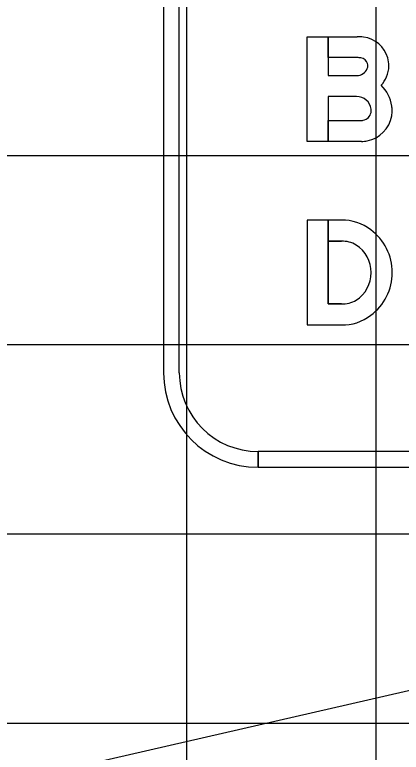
# Model space of a CAD drawing. Extents: x 2193008 to 2198143, y 1236112 to 1237864.
# Drawn here: x 2196722.89 to 2196726.97, y 1237164.74 to 1237172.53 of the extents above; entities that cross this region are included whole.
import ezdxf

# ---------------------------------------------------------------- set-up
doc = ezdxf.new("R2010")
doc.units = 0
for name, color, linetype in [('GSBWFILL', 7, 'Continuous'), ('GSCOLORFILL', 7, 'Continuous'), ('GSOUTLINE', 7, 'Continuous'), ('M-ROADS', 7, 'Continuous')]:
    doc.layers.add(name, color=color, linetype=linetype)

msp = doc.modelspace()

# ---------------------------------------------------------------- linework, layer by layer
at = {"layer": 'GSBWFILL'}
msp.add_line((2196726.34, 1237169.4759), (2196726.1983, 1237169.4759), dxfattribs=at)
for points in [[(2196726.5007, 1237171.6698), (2196726.2001, 1237171.6698), (2196726.2001, 1237171.1942), (2196725.9786, 1237171.1942), (2196725.9786, 1237172.3014), (2196726.2001, 1237172.3014), (2196726.2001, 1237171.8912), (2196726.5007, 1237171.8912)], [(2196726.5075, 1237172.08), (2196726.2001, 1237172.08), (2196726.2001, 1237172.3014), (2196726.5075, 1237172.3014)], [(2196726.5518, 1237171.1942), (2196726.2001, 1237171.1942), (2196726.2001, 1237171.4157), (2196726.5518, 1237171.4157)], [(2196726.1983, 1237169.4759), (2196726.1983, 1237170.3617), (2196725.9786, 1237170.3617), (2196725.9786, 1237169.2545), (2196726.34, 1237169.2545)], [(2196726.34, 1237170.3617), (2196726.1983, 1237170.3617), (2196726.1983, 1237170.1403), (2196726.34, 1237170.1403)]]:
    msp.add_lwpolyline(points, dxfattribs=at)
for centre, major_axis, ratio, start_param, end_param in [((2196726.5075, 1237171.7687), (0, 0.5327), 0.999995, 6.158944, 6.283185), ((2196726.5358, 1237171.9958), (0, 0.3038), 0.999995, 4.980924, 6.158944), ((2196726.5075, 1237171.7687), (0, 0.3113), 0.999995, 6.158944, 6.283185), ((2196726.5358, 1237171.9958), (0, 0.0824), 0.999995, 4.980924, 6.158944), ((2196726.5202, 1237171.9915), (0, 0.3201), 0.999995, 4.712389, 4.980924), ((2196726.5523, 1237171.9915), (0, 0.0665), 0.999995, 4.302517, 4.712389), ((2196726.5202, 1237171.9915), (0, 0.0987), 0.999995, 4.712389, 4.980924), ((2196726.5523, 1237171.9915), (0, 0.2879), 0.999995, 4.302517, 4.712389), ((2196726.5007, 1237172.0139), (0, 0.1227), 0.999995, 3.141593, 4.302517), ((2196726.5007, 1237172.0139), (0, 0.3442), 0.999995, 3.993826, 4.302517), ((2196726.5007, 1237171.5161), (0, 0.3751), 0.999995, 4.848927, 5.520752), ((2196726.5007, 1237171.5161), (0, 0.1537), 0.999995, 4.848927, 6.283185), ((2196726.5378, 1237171.5217), (0, 0.1163), 0.999995, 4.539563, 4.712389), ((2196726.5417, 1237171.5217), (0, 0.1123), 0.999995, 4.712389, 4.848927), ((2196726.5378, 1237171.5217), (0, 0.3377), 0.999995, 4.539563, 4.712389), ((2196726.5417, 1237171.5217), (0, 0.3337), 0.999995, 4.712389, 4.848927), ((2196726.5496, 1237171.5197), (0, 0.1042), 0.999995, 3.334454, 4.539563), ((2196726.5496, 1237171.5197), (0, 0.3257), 0.999995, 3.334454, 4.539563), ((2196726.5518, 1237171.5084), (0, 0.0928), 0.999995, 3.141593, 3.334454), ((2196726.5518, 1237171.5084), (0, 0.3142), 0.999995, 3.141593, 3.334454), ((2196726.3545, 1237169.8773), (0, 0.4846), 0.992004, 5.621793, 6.313477), ((2196726.3286, 1237169.8136), (0, 0.5513), 0.992004, 4.702399, 5.655315), ((2196726.3453, 1237169.8407), (0, 0.2996), 0.992004, 5.75224, 6.301036), ((2196726.3248, 1237169.8167), (0, 0.3308), 0.992004, 4.686283, 5.735161), ((2196726.3248, 1237169.7995), (0, 0.3308), 0.992004, 3.689617, 4.738495), ((2196726.3286, 1237169.8026), (0, 0.5513), 0.992004, 3.769463, 4.722379), ((2196726.3453, 1237169.7755), (0, 0.2996), 0.992004, 3.123742, 3.672538), ((2196726.3545, 1237169.7389), (0, 0.4846), 0.992004, 3.111301, 3.802985)]:
    msp.add_ellipse(centre, major_axis=major_axis, ratio=ratio, start_param=start_param, end_param=end_param, dxfattribs=at)
at = {"layer": 'GSCOLORFILL'}
for p, q in [((2196724.4614, 1237174.7511), (2196724.4614, 1237168.7487)), ((2196724.6279, 1237168.7487), (2196724.6279, 1237174.7511)), ((2196726.34, 1237169.4759), (2196726.1983, 1237169.4759)), ((2196725.4604, 1237167.7497), (2196725.4604, 1237167.9162)), ((2196741.4527, 1237167.9162), (2196725.462, 1237167.9162)), ((2196725.462, 1237167.9162), (2196725.462, 1237167.7497)), ((2196725.462, 1237167.7497), (2196741.4527, 1237167.7497))]:
    msp.add_line(p, q, dxfattribs=at)
for points in [[(2196726.5007, 1237171.6698), (2196726.2001, 1237171.6698), (2196726.2001, 1237171.1942), (2196725.9786, 1237171.1942), (2196725.9786, 1237172.3014), (2196726.2001, 1237172.3014), (2196726.2001, 1237171.8912), (2196726.5007, 1237171.8912)], [(2196726.5075, 1237172.08), (2196726.2001, 1237172.08), (2196726.2001, 1237172.3014), (2196726.5075, 1237172.3014)], [(2196726.5518, 1237171.1942), (2196726.2001, 1237171.1942), (2196726.2001, 1237171.4157), (2196726.5518, 1237171.4157)], [(2196726.1983, 1237169.4759), (2196726.1983, 1237170.3617), (2196725.9786, 1237170.3617), (2196725.9786, 1237169.2545), (2196726.34, 1237169.2545)], [(2196726.34, 1237170.3617), (2196726.1983, 1237170.3617), (2196726.1983, 1237170.1403), (2196726.34, 1237170.1403)]]:
    msp.add_lwpolyline(points, dxfattribs=at)
for radius in [0.999, 0.8325]:
    msp.add_arc((2196725.4604, 1237168.7487), radius, 180, 270, dxfattribs=at)
for centre, major_axis, ratio, start_param, end_param in [((2196726.5075, 1237171.7687), (0, 0.5327), 0.999995, 6.158944, 6.283185), ((2196726.5358, 1237171.9958), (0, 0.3038), 0.999995, 4.980924, 6.158944), ((2196726.5075, 1237171.7687), (0, 0.3113), 0.999995, 6.158944, 6.283185), ((2196726.5358, 1237171.9958), (0, 0.0824), 0.999995, 4.980924, 6.158944), ((2196726.5202, 1237171.9915), (0, 0.3201), 0.999995, 4.712389, 4.980924), ((2196726.5523, 1237171.9915), (0, 0.0665), 0.999995, 4.302517, 4.712389), ((2196726.5202, 1237171.9915), (0, 0.0987), 0.999995, 4.712389, 4.980924), ((2196726.5523, 1237171.9915), (0, 0.2879), 0.999995, 4.302517, 4.712389), ((2196726.5007, 1237172.0139), (0, 0.1227), 0.999995, 3.141593, 4.302517), ((2196726.5007, 1237172.0139), (0, 0.3442), 0.999995, 3.993826, 4.302517), ((2196726.5007, 1237171.5161), (0, 0.3751), 0.999995, 4.848927, 5.520752), ((2196726.5007, 1237171.5161), (0, 0.1537), 0.999995, 4.848927, 6.283185), ((2196726.5378, 1237171.5217), (0, 0.1163), 0.999995, 4.539563, 4.712389), ((2196726.5417, 1237171.5217), (0, 0.1123), 0.999995, 4.712389, 4.848927), ((2196726.5378, 1237171.5217), (0, 0.3377), 0.999995, 4.539563, 4.712389), ((2196726.5417, 1237171.5217), (0, 0.3337), 0.999995, 4.712389, 4.848927), ((2196726.5496, 1237171.5197), (0, 0.1042), 0.999995, 3.334454, 4.539563), ((2196726.5496, 1237171.5197), (0, 0.3257), 0.999995, 3.334454, 4.539563), ((2196726.5518, 1237171.5084), (0, 0.0928), 0.999995, 3.141593, 3.334454), ((2196726.5518, 1237171.5084), (0, 0.3142), 0.999995, 3.141593, 3.334454), ((2196726.3545, 1237169.8773), (0, 0.4846), 0.992004, 5.621793, 6.313477), ((2196726.3286, 1237169.8136), (0, 0.5513), 0.992004, 4.702399, 5.655315), ((2196726.3453, 1237169.8407), (0, 0.2996), 0.992004, 5.75224, 6.301036), ((2196726.3248, 1237169.8167), (0, 0.3308), 0.992004, 4.686283, 5.735161), ((2196726.3248, 1237169.7995), (0, 0.3308), 0.992004, 3.689617, 4.738495), ((2196726.3286, 1237169.8026), (0, 0.5513), 0.992004, 3.769463, 4.722379), ((2196726.3453, 1237169.7755), (0, 0.2996), 0.992004, 3.123742, 3.672538), ((2196726.3545, 1237169.7389), (0, 0.4846), 0.992004, 3.111301, 3.802985)]:
    msp.add_ellipse(centre, major_axis=major_axis, ratio=ratio, start_param=start_param, end_param=end_param, dxfattribs=at)
at = {"layer": 'GSOUTLINE'}
for p, q in [((2196726.34, 1237169.4759), (2196726.34, 1237169.4759)), ((2196726.34, 1237169.2545), (2196726.34, 1237169.2545))]:
    msp.add_line(p, q, dxfattribs=at)
for points in [[(2196726.5518, 1237171.1942), (2196725.9786, 1237171.1942), (2196725.9786, 1237172.3014), (2196726.5075, 1237172.3014)], [(2196726.5075, 1237172.08), (2196726.2001, 1237172.08), (2196726.2001, 1237171.8912), (2196726.5007, 1237171.8912)], [(2196726.5007, 1237171.6698), (2196726.2001, 1237171.6698), (2196726.2001, 1237171.4157)], [(2196726.2001, 1237171.4157), (2196726.5518, 1237171.4157)], [(2196726.34, 1237170.3617), (2196725.9786, 1237170.3617), (2196725.9786, 1237169.2545), (2196726.34, 1237169.2545)], [(2196726.34, 1237170.1403), (2196726.1983, 1237170.1403), (2196726.1983, 1237169.4759), (2196726.34, 1237169.4759)]]:
    msp.add_lwpolyline(points, dxfattribs=at)
for centre, major_axis, ratio, start_param, end_param in [((2196726.5075, 1237171.7687), (0, 0.5327), 0.999995, 6.158944, 6.283185), ((2196726.5358, 1237171.9958), (0, 0.3038), 0.999995, 4.980924, 6.158944), ((2196726.5075, 1237171.7687), (0, 0.3113), 0.999995, 6.158944, 6.283185), ((2196726.5358, 1237171.9958), (0, 0.0824), 0.999995, 4.980924, 6.158944), ((2196726.5202, 1237171.9915), (0, 0.3201), 0.999995, 4.712389, 4.980924), ((2196726.5523, 1237171.9915), (0, 0.0665), 0.999995, 4.302517, 4.712389), ((2196726.5202, 1237171.9915), (0, 0.0987), 0.999995, 4.712389, 4.980924), ((2196726.5523, 1237171.9915), (0, 0.2879), 0.999995, 4.302517, 4.712389), ((2196726.5007, 1237172.0139), (0, 0.1227), 0.999995, 3.141593, 4.302517), ((2196726.5007, 1237172.0139), (0, 0.3442), 0.999995, 3.993826, 4.302517), ((2196726.5007, 1237171.5161), (0, 0.3751), 0.999995, 4.848927, 5.520752), ((2196726.5007, 1237171.5161), (0, 0.1537), 0.999995, 4.848927, 6.283185), ((2196726.5378, 1237171.5217), (0, 0.1163), 0.999995, 4.539563, 4.712389), ((2196726.5417, 1237171.5217), (0, 0.1123), 0.999995, 4.712389, 4.848927), ((2196726.5378, 1237171.5217), (0, 0.3377), 0.999995, 4.539563, 4.712389), ((2196726.5417, 1237171.5217), (0, 0.3337), 0.999995, 4.712389, 4.848927), ((2196726.5496, 1237171.5197), (0, 0.1042), 0.999995, 3.334454, 4.539563), ((2196726.5496, 1237171.5197), (0, 0.3257), 0.999995, 3.334454, 4.539563), ((2196726.5518, 1237171.5084), (0, 0.0928), 0.999995, 3.141593, 3.334454), ((2196726.5518, 1237171.5084), (0, 0.3142), 0.999995, 3.141593, 3.334454), ((2196726.3545, 1237169.8773), (0, 0.4846), 0.992004, 5.621793, 6.313477), ((2196726.3286, 1237169.8136), (0, 0.5513), 0.992004, 4.702399, 5.655315), ((2196726.3453, 1237169.8407), (0, 0.2996), 0.992004, 5.75224, 6.301036), ((2196726.3248, 1237169.8167), (0, 0.3308), 0.992004, 4.686283, 5.735161), ((2196726.3248, 1237169.7995), (0, 0.3308), 0.992004, 3.689617, 4.738495), ((2196726.3286, 1237169.8026), (0, 0.5513), 0.992004, 3.769463, 4.722379), ((2196726.3453, 1237169.7755), (0, 0.2996), 0.992004, 3.123742, 3.672538), ((2196726.3545, 1237169.7389), (0, 0.4846), 0.992004, 3.111301, 3.802985)]:
    msp.add_ellipse(centre, major_axis=major_axis, ratio=ratio, start_param=start_param, end_param=end_param, dxfattribs=at)
at = {"layer": 'M-ROADS'}
for p, q in [((2196724.7065, 1237153.0462), (2196724.7065, 1237223.0462)), ((2196726.7065, 1237153.0462), (2196726.7065, 1237223.0462)), ((2196614.7065, 1237171.0462), (2196874.7065, 1237171.0462)), ((2196614.7065, 1237169.0462), (2196874.7065, 1237169.0462)), ((2196614.7065, 1237167.0462), (2196874.7065, 1237167.0462)), ((2196614.7065, 1237165.0462), (2196874.7065, 1237165.0462))]:
    msp.add_line(p, q, dxfattribs=at)
msp.add_lwpolyline([(2196679.2469, 1237156.0575), (2196690.2082, 1237157.5682), (2196690.4668, 1237157.5695), (2196690.7217, 1237157.5708), (2196695.7798, 1237158.5651), (2196695.9817, 1237158.5617), (2196712.0899, 1237162.0821), (2196712.6829, 1237162.2285), (2196712.8023, 1237162.2546), (2196713.1574, 1237162.2462), (2196713.247, 1237162.2462), (2196713.2599, 1237162.2462), (2196713.6486, 1237162.3148), (2196727.9853, 1237165.6056), (2196737.1495, 1237167.7082), (2196737.4127, 1237167.7562), (2196737.5799, 1237167.7562), (2196737.779, 1237167.7562), (2196737.9178, 1237167.7562), (2196739.1253, 1237168.0118), (2196757.0959, 1237171.3322)], dxfattribs=at)

doc.saveas('drawing.dxf')
